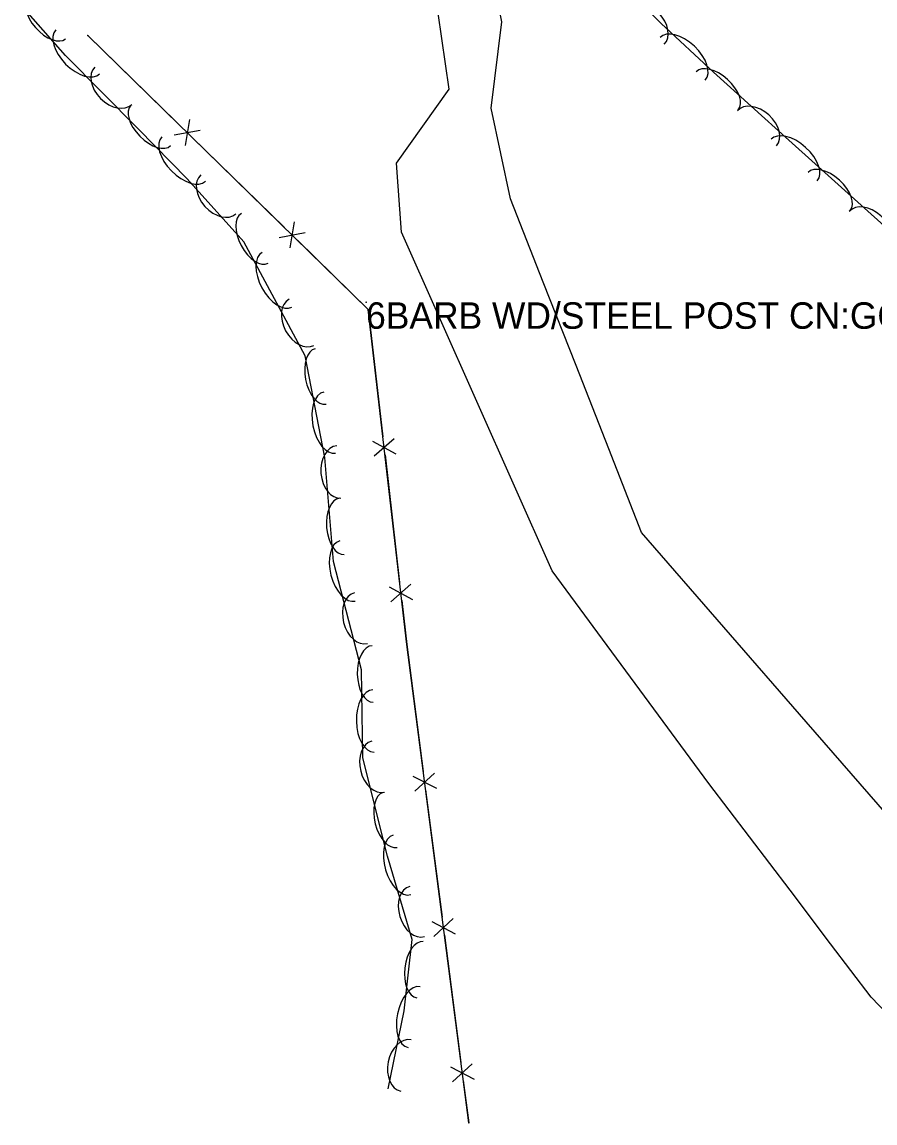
# Model space of a CAD drawing. Extents: x 954793 to 988390, y 1867850 to 1924428.
# Drawn here: x 956032 to 956193.1, y 1922154.8 to 1922362.8 of the extents above; entities that cross this region are included whole.
import ezdxf

# ---------------------------------------------------------------- set-up
doc = ezdxf.new("R2010")
doc.units = 0
for name, color, linetype in [('S_FENCE', 7, 'Continuous'), ('S_MSC_PT_SYM', 7, 'Continuous'), ('S_STREAM', 7, 'Continuous'), ('S_SURVEY_TEXT_ANNOT', 7, 'Continuous'), ('S_TREE', 7, 'Continuous')]:
    doc.layers.add(name, color=color, linetype=linetype)

msp = doc.modelspace()

# ---------------------------------------------------------------- linework, layer by layer
at = {"layer": 'S_FENCE'}
for p, q in [((956097.4, 1922308.56), (956044.4, 1922360.32)), ((956063.59, 1922344.44), (956062.78, 1922339.51)), ((956060.73, 1922341.51), (956065.64, 1922342.44)), ((956083.4, 1922325.09), (956082.59, 1922320.16)), ((956080.54, 1922322.16), (956085.46, 1922323.09)), ((956104.66, 1922245.27), (956097.4, 1922308.56)), ((956098.2, 1922283.66), (956102.59, 1922281.28)), ((956102.26, 1922284.13), (956098.52, 1922280.81)), ((956101.35, 1922256.15), (956105.75, 1922253.77)), ((956105.42, 1922256.62), (956101.68, 1922253.3)), ((956116.37, 1922154.89), (956104.66, 1922245.27)), ((956109.88, 1922220.92), (956106.19, 1922217.55)), ((956105.82, 1922220.39), (956110.25, 1922218.07)), ((956109.38, 1922192.93), (956113.81, 1922190.61)), ((956113.44, 1922193.45), (956109.75, 1922190.08)), ((956112.94, 1922165.46), (956117.37, 1922163.15)), ((956117, 1922165.99), (956113.3, 1922162.62))]:
    msp.add_line(p, q, dxfattribs=at)
for points in [[(956116.37, 1922154.89), (956104.66, 1922245.27), (956097.4, 1922308.56), (956044.4, 1922360.32)], [(956116.37, 1922154.89), (956104.66, 1922245.27), (956097.4, 1922308.56), (956044.4, 1922360.32)], [(956044.4, 1922360.32), (956061.76, 1922343.37)], [(956064.21, 1922340.97), (956081.57, 1922324.02)], [(956084.03, 1922321.62), (956097.4, 1922308.56)], [(956097.4, 1922308.56), (956100.17, 1922284.46)], [(956100.56, 1922281.05), (956103.32, 1922256.95)], [(956103.71, 1922253.54), (956104.66, 1922245.27)], [(956104.66, 1922245.27), (956107.78, 1922221.22)], [(956108.22, 1922217.81), (956111.34, 1922193.75)], [(956111.78, 1922190.35), (956114.89, 1922166.29)], [(956115.34, 1922162.88), (956116.37, 1922154.89)]]:
    msp.add_lwpolyline(points, dxfattribs=at)
at = {"layer": 'S_MSC_PT_SYM'}
for points in [[(956044.4, 1922360.32), (956044.4, 1922360.37), (956044.4, 1922360.32), (956044.35, 1922360.32), (956044.4, 1922360.32), (956044.4, 1922360.27), (956044.4, 1922360.32), (956044.45, 1922360.32)], [(956096.98, 1922309.89), (956096.98, 1922309.94), (956096.98, 1922309.89), (956096.93, 1922309.89), (956096.98, 1922309.89), (956096.98, 1922309.84), (956096.98, 1922309.89), (956097.03, 1922309.89)], [(956097.4, 1922308.56), (956097.4, 1922308.61), (956097.4, 1922308.56), (956097.35, 1922308.56), (956097.4, 1922308.56), (956097.4, 1922308.51), (956097.4, 1922308.56), (956097.45, 1922308.56)], [(956104.66, 1922245.27), (956104.66, 1922245.32), (956104.66, 1922245.27), (956104.61, 1922245.27), (956104.66, 1922245.27), (956104.66, 1922245.22), (956104.66, 1922245.27), (956104.71, 1922245.27)], [(956116.37, 1922154.89), (956116.37, 1922154.94), (956116.37, 1922154.89), (956116.32, 1922154.89), (956116.37, 1922154.89), (956116.37, 1922154.84), (956116.37, 1922154.89), (956116.42, 1922154.89)]]:
    msp.add_lwpolyline(points, dxfattribs=at)
for points in [[(956044.4, 1922360.32), (956044.37, 1922360.29), (956044.4, 1922360.32), (956044.44, 1922360.29), (956044.4, 1922360.32), (956044.44, 1922360.36), (956044.4, 1922360.32), (956044.36, 1922360.36)], [(956044.4, 1922360.32), (956044.37, 1922360.29), (956044.4, 1922360.32), (956044.44, 1922360.29), (956044.4, 1922360.32), (956044.44, 1922360.36), (956044.4, 1922360.32), (956044.36, 1922360.36)], [(956096.98, 1922309.89), (956096.98, 1922309.94), (956096.98, 1922309.89), (956096.93, 1922309.89), (956096.98, 1922309.89), (956096.98, 1922309.84), (956096.98, 1922309.89), (956097.03, 1922309.89)], [(956096.98, 1922309.89), (956096.98, 1922309.94), (956096.98, 1922309.89), (956096.93, 1922309.89), (956096.98, 1922309.89), (956096.98, 1922309.84), (956096.98, 1922309.89), (956097.03, 1922309.89)], [(956097.4, 1922308.56), (956097.37, 1922308.52), (956097.4, 1922308.56), (956097.44, 1922308.53), (956097.4, 1922308.56), (956097.44, 1922308.6), (956097.4, 1922308.56), (956097.37, 1922308.6)], [(956097.4, 1922308.56), (956097.37, 1922308.52), (956097.4, 1922308.56), (956097.44, 1922308.53), (956097.4, 1922308.56), (956097.44, 1922308.6), (956097.4, 1922308.56), (956097.37, 1922308.6)], [(956104.66, 1922245.27), (956104.61, 1922245.27), (956104.66, 1922245.27), (956104.67, 1922245.22), (956104.66, 1922245.27), (956104.71, 1922245.28), (956104.66, 1922245.27), (956104.65, 1922245.32)], [(956104.66, 1922245.27), (956104.61, 1922245.27), (956104.66, 1922245.27), (956104.67, 1922245.22), (956104.66, 1922245.27), (956104.71, 1922245.28), (956104.66, 1922245.27), (956104.65, 1922245.32)], [(956116.37, 1922154.89), (956116.32, 1922154.89), (956116.37, 1922154.89), (956116.38, 1922154.84), (956116.37, 1922154.89), (956116.42, 1922154.9), (956116.37, 1922154.89), (956116.36, 1922154.94)], [(956116.37, 1922154.89), (956116.32, 1922154.89), (956116.37, 1922154.89), (956116.38, 1922154.84), (956116.37, 1922154.89), (956116.42, 1922154.9), (956116.37, 1922154.89), (956116.36, 1922154.94)]]:
    msp.add_lwpolyline(points, close=True, dxfattribs=at)
at = {"layer": 'S_STREAM'}
for points in [[(956197.11, 1922211.14), (956188.59, 1922220.9), (956180.08, 1922230.65), (956164.56, 1922248.54), (956149.03, 1922266.43), (956142.84, 1922282.19), (956136.64, 1922297.94), (956130.44, 1922313.7), (956124.25, 1922329.46), (956120.62, 1922346.6), (956122.61, 1922362.88), (956119.39, 1922378.95), (956116.17, 1922395.01), (956110.95, 1922409.82), (956105.72, 1922424.62), (956099.77, 1922437.78), (956093.81, 1922450.95), (956087.86, 1922464.12), (956081.9, 1922477.29)], [(956206.04, 1922164.41), (956192.38, 1922178.6), (956184.72, 1922188.7), (956177.06, 1922198.81), (956169.4, 1922208.91), (956161.74, 1922219.01), (956146.95, 1922239.09), (956132.15, 1922259.17), (956125.03, 1922275.16), (956117.9, 1922291.15), (956110.77, 1922307.13), (956103.64, 1922323.12), (956102.7, 1922336.17), (956112.64, 1922350.19), (956109.19, 1922374.13), (956102.26, 1922391.48), (956097.91, 1922406.33), (956093.56, 1922421.18), (956080.65, 1922439.72), (956067.73, 1922458.26), (956066.52, 1922461.11)]]:
    msp.add_lwpolyline(points, dxfattribs=at)
at = {"layer": 'S_TREE'}
for points in [[(956143.61, 1922371.87), (956152.75, 1922362.6), (956162.6, 1922353.36), (956176.83, 1922340.54), (956195.48, 1922323.75)], [(956101.17, 1922161.32), (956104.14, 1922176.04), (956105.68, 1922189.53), (956101.04, 1922205.28), (956096.38, 1922223.8), (956096.08, 1922240.45), (956090.82, 1922260.94), (956089.21, 1922280.6), (956085.47, 1922299.79), (956073.91, 1922321.3), (956063.2, 1922333.25), (956053.99, 1922342.62), (956040.19, 1922356.51), (956033.17, 1922364.52)]]:
    msp.add_lwpolyline(points, dxfattribs=at)
for centre, major_axis, ratio in [((956036.7, 1922363.71), (3.52, -4.02), 0.540699), ((956149.83, 1922362.17), (-3.48, 3.53), 0.685311), ((956042.51, 1922357.19), (4.13, -4.16), 0.55008), ((956156.78, 1922355.91), (-4.28, 4.02), 0.55008), ((956049.22, 1922350.8), (3.49, -3.52), 0.685311), ((956163.32, 1922349.86), (-3.97, 3.58), 0.540699), ((956056.3, 1922343.3), (3.75, -3.81), 0.540699), ((956170.8, 1922342.77), (-3.68, 3.32), 0.685311), ((956177.85, 1922336.76), (-4.36, 3.93), 0.55008), ((956062.51, 1922336.97), (4.12, -4.18), 0.55008), ((956184.44, 1922330.83), (-3.97, 3.58), 0.540699), ((956069.06, 1922330.28), (3.31, -3.69), 0.685311), ((956191.93, 1922323.74), (-3.68, 3.32), 0.685311), ((956075.95, 1922321.97), (2.53, -4.71), 0.540699), ((956080.15, 1922314.16), (2.78, -5.17), 0.55008), ((956084.77, 1922306.12), (2.35, -4.36), 0.685311), ((956088.39, 1922295.88), (1.02, -5.25), 0.540699), ((956090.09, 1922287.18), (1.12, -5.76), 0.55008), ((956091.83, 1922277.84), (0.4, -4.94), 0.685311), ((956092.41, 1922267.55), (0.44, -5.33), 0.540699), ((956093.47, 1922259.13), (1.46, -5.68), 0.55008), ((956096.03, 1922250.23), (1.23, -4.8), 0.685311), ((956098.21, 1922239.67), (0.1, -5.35), 0.540699), ((956098.37, 1922230.8), (0.11, -5.87), 0.55008), ((956099.25, 1922222.16), (1.21, -4.81), 0.685311), ((956101.51, 1922212.1), (1.31, -5.18), 0.540699), ((956103.75, 1922203.61), (1.66, -5.63), 0.55008), ((956106.61, 1922194.8), (1.4, -4.75), 0.685311), ((956107.16, 1922183.81), (-0.61, -5.31), 0.540699), ((956106.06, 1922174.84), (-1.16, -5.75), 0.55008), ((956104.49, 1922165.71), (-0.98, -4.86), 0.685311)]:
    msp.add_ellipse(centre, major_axis=major_axis, ratio=ratio, start_param=3.141593, end_param=6.283185, dxfattribs=at)

# ---------------------------------------------------------------- texts
at = {"layer": 'S_SURVEY_TEXT_ANNOT'}
msp.add_text('6BARB WD/STEEL POST CN:GOOD', height=5, dxfattribs=at).set_placement((956096.98, 1922304.89))

doc.saveas('drawing.dxf')
